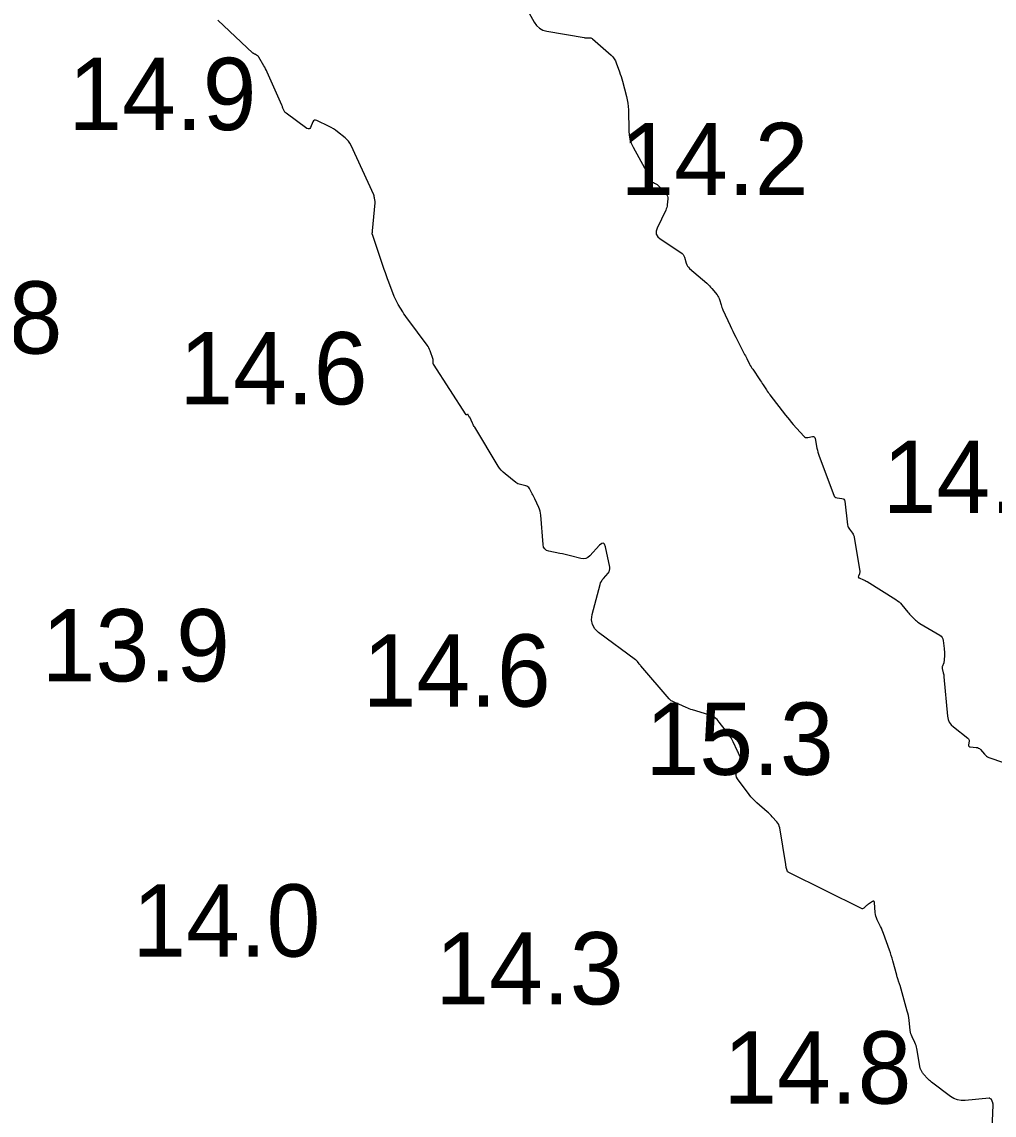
# Model space of a CAD drawing. Extents: x 1023796 to 1112670, y 656573 to 837340.
# Drawn here: x 1101060.7 to 1101127.9, y 690264.8 to 690340.4 of the extents above; entities that cross this region are included whole.
import ezdxf

# ---------------------------------------------------------------- set-up
doc = ezdxf.new("R2010")
doc.units = 0
doc.layers.add('V-CHAN-CONT-15FT', color=7, linetype='Continuous')
doc.layers.add('V-TOPO-SOUN', color=7, linetype='Continuous')

msp = doc.modelspace()

# ---------------------------------------------------------------- linework, layer by layer
at = {"layer": 'V-CHAN-CONT-15FT'}
for points in [[(1101095.31, 690341.79), (1101096.091, 690340.392), (1101096.256, 690340.155), (1101096.459, 690339.972), (1101096.7, 690339.842), (1101096.978, 690339.765), (1101099.553, 690339.324), (1101099.603, 690339.316), (1101099.653, 690339.311), (1101099.704, 690339.308), (1101099.755, 690339.308), (1101099.958, 690339.31), (1101100.007, 690339.306), (1101100.053, 690339.294), (1101100.096, 690339.273), (1101100.136, 690339.244), (1101101.414, 690338.114), (1101101.53, 690337.998), (1101101.629, 690337.87), (1101101.71, 690337.73), (1101101.774, 690337.578), (1101101.995, 690336.948), (1101102.049, 690336.79), (1101102.1, 690336.631), (1101102.148, 690336.472), (1101102.193, 690336.311), (1101102.477, 690335.255), (1101102.531, 690335.024), (1101102.571, 690334.791), (1101102.597, 690334.557), (1101102.609, 690334.32), (1101102.634, 690332.885), (1101102.657, 690332.588), (1101102.715, 690332.3), (1101102.808, 690332.022), (1101102.936, 690331.753), (1101103.728, 690330.318), (1101103.764, 690330.241), (1101103.788, 690330.162), (1101103.801, 690330.08), (1101103.802, 690329.996), (1101103.785, 690329.652), (1101103.791, 690329.574), (1101103.819, 690329.51), (1101103.869, 690329.461), (1101103.94, 690329.427), (1101104.338, 690329.296), (1101104.428, 690329.261), (1101104.513, 690329.215), (1101104.591, 690329.16), (1101104.663, 690329.094), (1101105.214, 690328.53), (1101105.276, 690328.453), (1101105.317, 690328.369), (1101105.338, 690328.278), (1101105.339, 690328.18), (1101105.301, 690327.771), (1101105.288, 690327.67), (1101105.265, 690327.572), (1101105.234, 690327.476), (1101105.194, 690327.382), (1101104.603, 690326.159), (1101104.531, 690325.936), (1101104.542, 690325.735), (1101104.636, 690325.558), (1101104.812, 690325.403), (1101106.244, 690324.46), (1101106.328, 690324.395), (1101106.396, 690324.319), (1101106.45, 690324.232), (1101106.489, 690324.133), (1101106.616, 690323.718), (1101106.654, 690323.618), (1101106.704, 690323.527), (1101106.767, 690323.444), (1101106.843, 690323.368), (1101108.027, 690322.344), (1101108.121, 690322.258), (1101108.212, 690322.169), (1101108.299, 690322.076), (1101108.382, 690321.979), (1101108.749, 690321.529), (1101108.804, 690321.455), (1101108.85, 690321.376), (1101108.889, 690321.292), (1101108.919, 690321.204), (1101109.023, 690320.845), (1101109.051, 690320.755), (1101109.081, 690320.667), (1101109.115, 690320.58), (1101109.153, 690320.495), (1101109.641, 690319.425), (1101109.737, 690319.219), (1101109.835, 690319.014), (1101109.935, 690318.811), (1101110.038, 690318.608), (1101110.603, 690317.51), (1101110.652, 690317.415), (1101110.701, 690317.32), (1101110.75, 690317.225), (1101110.799, 690317.131), (1101110.995, 690316.752), (1101111.045, 690316.658), (1101111.098, 690316.566), (1101111.153, 690316.475), (1101111.212, 690316.386), (1101111.696, 690315.667), (1101111.755, 690315.58), (1101111.813, 690315.493), (1101111.871, 690315.405), (1101111.929, 690315.317), (1101112.159, 690314.964), (1101112.217, 690314.877), (1101112.278, 690314.791), (1101112.339, 690314.706), (1101112.403, 690314.622), (1101113.482, 690313.224), (1101113.611, 690313.06), (1101113.743, 690312.897), (1101113.878, 690312.737), (1101114.016, 690312.58), (1101114.738, 690311.765), (1101114.796, 690311.712), (1101114.862, 690311.679), (1101114.933, 690311.665), (1101115.012, 690311.671), (1101115.339, 690311.733), (1101115.412, 690311.736), (1101115.469, 690311.715), (1101115.509, 690311.67), (1101115.532, 690311.6), (1101115.654, 690310.93), (1101115.682, 690310.792), (1101115.716, 690310.655), (1101115.757, 690310.521), (1101115.803, 690310.388), (1101116.814, 690307.688), (1101116.851, 690307.617), (1101116.901, 690307.562), (1101116.965, 690307.525), (1101117.043, 690307.505), (1101117.381, 690307.458), (1101117.457, 690307.437), (1101117.514, 690307.398), (1101117.552, 690307.34), (1101117.571, 690307.264), (1101117.77, 690305.63), (1101117.785, 690305.547), (1101117.811, 690305.469), (1101117.848, 690305.395), (1101117.894, 690305.325), (1101118.103, 690305.054), (1101118.15, 690304.984), (1101118.188, 690304.91), (1101118.216, 690304.832), (1101118.234, 690304.75), (1101118.612, 690302.424), (1101118.617, 690302.379), (1101118.615, 690302.335), (1101118.607, 690302.291), (1101118.592, 690302.248), (1101118.522, 690302.077), (1101118.512, 690302.037), (1101118.517, 690302.004), (1101118.537, 690301.977), (1101118.572, 690301.956), (1101118.87, 690301.834), (1101118.933, 690301.806), (1101118.995, 690301.776), (1101119.055, 690301.743), (1101119.115, 690301.708), (1101121.117, 690300.46), (1101121.231, 690300.382), (1101121.338, 690300.296), (1101121.437, 690300.202), (1101121.529, 690300.099), (1101121.937, 690299.602), (1101121.999, 690299.529), (1101122.062, 690299.458), (1101122.126, 690299.388), (1101122.193, 690299.319), (1101122.461, 690299.048), (1101122.53, 690298.983), (1101122.603, 690298.922), (1101122.679, 690298.867), (1101122.76, 690298.817), (1101124.149, 690298.008), (1101124.246, 690297.937), (1101124.319, 690297.85), (1101124.368, 690297.748), (1101124.394, 690297.631), (1101124.455, 690297.072), (1101124.463, 690296.976), (1101124.468, 690296.88), (1101124.469, 690296.785), (1101124.466, 690296.689), (1101124.442, 690296.203), (1101124.438, 690296.158), (1101124.43, 690296.115), (1101124.418, 690296.072), (1101124.401, 690296.03), (1101124.328, 690295.864), (1101124.313, 690295.822), (1101124.306, 690295.78), (1101124.306, 690295.737), (1101124.313, 690295.693), (1101124.39, 690295.387), (1101124.406, 690295.321), (1101124.418, 690295.255), (1101124.428, 690295.188), (1101124.436, 690295.121), (1101124.684, 690292.394), (1101124.725, 690292.175), (1101124.807, 690291.978), (1101124.929, 690291.803), (1101125.091, 690291.65), (1101126.085, 690290.881), (1101126.129, 690290.838), (1101126.158, 690290.789), (1101126.172, 690290.733), (1101126.171, 690290.672), (1101126.139, 690290.413), (1101126.14, 690290.356), (1101126.16, 690290.314), (1101126.197, 690290.286), (1101126.253, 690290.274), (1101126.66, 690290.242), (1101126.746, 690290.227), (1101126.823, 690290.197), (1101126.893, 690290.151), (1101126.955, 690290.091), (1101127.231, 690289.765), (1101127.3, 690289.693), (1101127.376, 690289.633), (1101127.46, 690289.583), (1101127.552, 690289.545), (1101129.576, 690288.85)], [(1101127.711, 690262.223), (1101127.843, 690265.497), (1101127.842, 690265.539), (1101127.837, 690265.581), (1101127.828, 690265.622), (1101127.815, 690265.662), (1101127.723, 690265.895), (1101127.719, 690265.904), (1101127.715, 690265.912), (1101127.712, 690265.916), (1101127.708, 690265.919), (1101127.622, 690265.965), (1101127.606, 690265.972), (1101127.591, 690265.976), (1101127.574, 690265.978), (1101127.557, 690265.978), (1101125.911, 690265.823), (1101125.638, 690265.821), (1101125.378, 690265.868), (1101125.132, 690265.963), (1101124.899, 690266.106), (1101123.567, 690267.094), (1101123.5, 690267.147), (1101123.435, 690267.203), (1101123.373, 690267.262), (1101123.314, 690267.324), (1101123.02, 690267.649), (1101122.995, 690267.679), (1101122.971, 690267.709), (1101122.949, 690267.741), (1101122.929, 690267.774), (1101122.851, 690267.908), (1101122.833, 690267.942), (1101122.818, 690267.977), (1101122.806, 690268.013), (1101122.798, 690268.051), (1101122.563, 690269.406), (1101122.54, 690269.515), (1101122.509, 690269.621), (1101122.471, 690269.725), (1101122.426, 690269.827), (1101122.229, 690270.229), (1101122.184, 690270.33), (1101122.149, 690270.435), (1101122.123, 690270.542), (1101122.106, 690270.652), (1101122.026, 690271.379), (1101122.005, 690271.537), (1101121.978, 690271.693), (1101121.944, 690271.848), (1101121.904, 690272.002), (1101121.403, 690273.769), (1101121.385, 690273.829), (1101121.366, 690273.889), (1101121.347, 690273.948), (1101121.326, 690274.007), (1101121.241, 690274.243), (1101121.221, 690274.302), (1101121.202, 690274.362), (1101121.184, 690274.422), (1101121.167, 690274.482), (1101120.902, 690275.483), (1101120.851, 690275.67), (1101120.795, 690275.855), (1101120.735, 690276.038), (1101120.672, 690276.221), (1101120.257, 690277.366), (1101120.211, 690277.488), (1101120.162, 690277.61), (1101120.109, 690277.73), (1101120.054, 690277.849), (1101119.827, 690278.323), (1101119.776, 690278.443), (1101119.736, 690278.565), (1101119.708, 690278.692), (1101119.69, 690278.821), (1101119.626, 690279.52), (1101119.613, 690279.579), (1101119.585, 690279.61), (1101119.544, 690279.612), (1101119.49, 690279.586), (1101119.208, 690279.4), (1101119.165, 690279.37), (1101119.123, 690279.339), (1101119.083, 690279.305), (1101119.045, 690279.269), (1101118.894, 690279.122), (1101118.855, 690279.093), (1101118.814, 690279.078), (1101118.77, 690279.079), (1101118.724, 690279.095), (1101113.707, 690281.586), (1101113.664, 690281.613), (1101113.629, 690281.647), (1101113.603, 690281.688), (1101113.586, 690281.736), (1101113.534, 690281.943), (1101113.521, 690281.994), (1101113.51, 690282.046), (1101113.5, 690282.099), (1101113.491, 690282.151), (1101113.075, 690284.673), (1101113.048, 690284.788), (1101113.006, 690284.896), (1101112.949, 690284.996), (1101112.877, 690285.089), (1101112.559, 690285.448), (1101112.478, 690285.536), (1101112.394, 690285.622), (1101112.308, 690285.704), (1101112.218, 690285.784), (1101111.503, 690286.401), (1101111.358, 690286.533), (1101111.22, 690286.673), (1101111.09, 690286.82), (1101110.968, 690286.974), (1101110.149, 690288.065), (1101110.084, 690288.175), (1101110.055, 690288.289), (1101110.062, 690288.407), (1101110.103, 690288.528), (1101110.391, 690289.128), (1101110.417, 690289.197), (1101110.427, 690289.266), (1101110.422, 690289.336), (1101110.401, 690289.407), (1101110.289, 690289.69), (1101110.26, 690289.761), (1101110.23, 690289.831), (1101110.2, 690289.901), (1101110.168, 690289.97), (1101109.856, 690290.633), (1101109.789, 690290.764), (1101109.716, 690290.892), (1101109.637, 690291.015), (1101109.55, 690291.134), (1101108.892, 690291.989), (1101108.742, 690292.157), (1101108.573, 690292.295), (1101108.384, 690292.405), (1101108.175, 690292.487), (1101107.041, 690292.834), (1101106.932, 690292.869), (1101106.825, 690292.908), (1101106.719, 690292.95), (1101106.614, 690292.995), (1101106.109, 690293.224), (1101106.05, 690293.251), (1101105.99, 690293.278), (1101105.93, 690293.304), (1101105.87, 690293.331), (1101105.631, 690293.437), (1101105.574, 690293.466), (1101105.521, 690293.502), (1101105.472, 690293.543), (1101105.427, 690293.589), (1101103.478, 690295.87), (1101103.448, 690295.906), (1101103.417, 690295.943), (1101103.388, 690295.98), (1101103.359, 690296.017), (1101103.244, 690296.168), (1101103.214, 690296.204), (1101103.181, 690296.238), (1101103.147, 690296.27), (1101103.11, 690296.299), (1101100.548, 690298.186), (1101100.28, 690298.44), (1101100.118, 690298.732), (1101100.061, 690299.06), (1101100.11, 690299.426), (1101100.655, 690301.496), (1101100.693, 690301.611), (1101100.743, 690301.719), (1101100.805, 690301.821), (1101100.88, 690301.915), (1101101.206, 690302.281), (1101101.274, 690302.376), (1101101.315, 690302.478), (1101101.33, 690302.587), (1101101.319, 690302.704), (1101101.026, 690304.118), (1101100.966, 690304.293), (1101100.879, 690304.37), (1101100.764, 690304.349), (1101100.623, 690304.229), (1101099.948, 690303.492), (1101099.814, 690303.376), (1101099.666, 690303.306), (1101099.505, 690303.283), (1101099.329, 690303.306), (1101098.599, 690303.49), (1101098.416, 690303.535), (1101098.233, 690303.578), (1101098.049, 690303.618), (1101097.865, 690303.657), (1101097.115, 690303.81), (1101096.95, 690303.867), (1101096.828, 690303.962), (1101096.748, 690304.095), (1101096.712, 690304.265), (1101096.549, 690306.297), (1101096.531, 690306.437), (1101096.502, 690306.574), (1101096.46, 690306.707), (1101096.406, 690306.837), (1101096.13, 690307.434), (1101096.088, 690307.522), (1101096.046, 690307.609), (1101096.002, 690307.696), (1101095.958, 690307.782), (1101095.774, 690308.134), (1101095.725, 690308.208), (1101095.664, 690308.267), (1101095.592, 690308.31), (1101095.507, 690308.337), (1101095.146, 690308.416), (1101095.058, 690308.441), (1101094.975, 690308.475), (1101094.896, 690308.518), (1101094.821, 690308.57), (1101094.087, 690309.149), (1101093.947, 690309.27), (1101093.82, 690309.402), (1101093.704, 690309.545), (1101093.602, 690309.699), (1101091.986, 690312.374), (1101091.946, 690312.442), (1101091.908, 690312.51), (1101091.871, 690312.58), (1101091.836, 690312.651), (1101091.636, 690313.069), (1101091.634, 690313.073), (1101091.632, 690313.076), (1101091.628, 690313.079), (1101091.625, 690313.081), (1101091.608, 690313.088), (1101091.605, 690313.09), (1101091.601, 690313.093), (1101091.599, 690313.096), (1101091.597, 690313.1), (1101091.529, 690313.249), (1101091.522, 690313.26), (1101091.514, 690313.266), (1101091.503, 690313.266), (1101091.491, 690313.262), (1101091.438, 690313.232), (1101091.426, 690313.227), (1101091.414, 690313.227), (1101091.404, 690313.232), (1101091.395, 690313.242), (1101089.127, 690316.748), (1101089.114, 690316.772), (1101089.106, 690316.796), (1101089.101, 690316.822), (1101089.101, 690316.849), (1101089.11, 690316.958), (1101089.111, 690316.985), (1101089.11, 690317.012), (1101089.105, 690317.038), (1101089.098, 690317.064), (1101088.902, 690317.658), (1101088.863, 690317.763), (1101088.815, 690317.865), (1101088.759, 690317.962), (1101088.695, 690318.054), (1101087.346, 690319.855), (1101087.256, 690319.978), (1101087.169, 690320.102), (1101087.085, 690320.229), (1101087.004, 690320.358), (1101086.685, 690320.877), (1101086.609, 690321.009), (1101086.539, 690321.143), (1101086.475, 690321.281), (1101086.418, 690321.422), (1101086.039, 690322.424), (1101085.958, 690322.639), (1101085.88, 690322.854), (1101085.804, 690323.07), (1101085.729, 690323.287), (1101084.905, 690325.717), (1101084.9, 690325.737), (1101084.897, 690325.757), (1101084.896, 690325.778), (1101084.898, 690325.798), (1101084.912, 690325.882), (1101084.916, 690325.902), (1101084.918, 690325.923), (1101084.921, 690325.944), (1101084.923, 690325.965), (1101085.088, 690327.902), (1101085.09, 690327.942), (1101085.089, 690327.981), (1101085.086, 690328.021), (1101085.08, 690328.06), (1101085.044, 690328.264), (1101085.041, 690328.28), (1101085.038, 690328.296), (1101085.036, 690328.312), (1101085.033, 690328.328), (1101085.023, 690328.392), (1101085.02, 690328.408), (1101085.016, 690328.423), (1101085.011, 690328.439), (1101085.004, 690328.453), (1101083.426, 690331.868), (1101083.347, 690332.017), (1101083.252, 690332.153), (1101083.142, 690332.278), (1101083.016, 690332.391), (1101082.482, 690332.817), (1101082.346, 690332.92), (1101082.205, 690333.014), (1101082.059, 690333.101), (1101081.908, 690333.18), (1101081.054, 690333.597), (1101080.968, 690333.624), (1101080.895, 690333.617), (1101080.835, 690333.575), (1101080.788, 690333.497), (1101080.627, 690333.118), (1101080.582, 690333.043), (1101080.526, 690333.006), (1101080.458, 690333.009), (1101080.381, 690333.05), (1101078.931, 690334.105), (1101078.891, 690334.138), (1101078.857, 690334.176), (1101078.827, 690334.218), (1101078.804, 690334.264), (1101078.72, 690334.458), (1101078.698, 690334.506), (1101078.677, 690334.555), (1101078.656, 690334.603), (1101078.635, 690334.652), (1101077.625, 690336.933), (1101077.572, 690337.048), (1101077.516, 690337.162), (1101077.457, 690337.274), (1101077.395, 690337.384), (1101077.047, 690337.984), (1101077.029, 690338.011), (1101077.008, 690338.035), (1101076.984, 690338.057), (1101076.957, 690338.075), (1101076.816, 690338.158), (1101076.801, 690338.167), (1101076.786, 690338.175), (1101076.771, 690338.182), (1101076.756, 690338.189), (1101076.693, 690338.216), (1101076.678, 690338.224), (1101076.664, 690338.232), (1101076.65, 690338.242), (1101076.638, 690338.253), (1101074.204, 690340.542)]]:
    msp.add_lwpolyline(points, dxfattribs=at)

# ---------------------------------------------------------------- texts
at = {"layer": 'V-TOPO-SOUN'}
for s, p in [('14.9 ', (1101063.872, 690332.93)), ('14.2 ', (1101102.052, 690328.43)), ('13.8 ', (1101050.452, 690317.47)), ('14.6 ', (1101071.554, 690313.96)), ('14.3 ', (1101120.202, 690306.45)), ('13.9 ', (1101062.032, 690294.8)), ('14.6 ', (1101084.224, 690293.06)), ('15.3 ', (1101103.792, 690288.34)), ('14.0 ', (1101068.293, 690275.77)), ('14.3 ', (1101089.262, 690272.46)), ('14.8 ', (1101109.172, 690265.6))]:
    msp.add_text(s, height=5, dxfattribs=at).set_placement(p)

doc.saveas('drawing.dxf')
